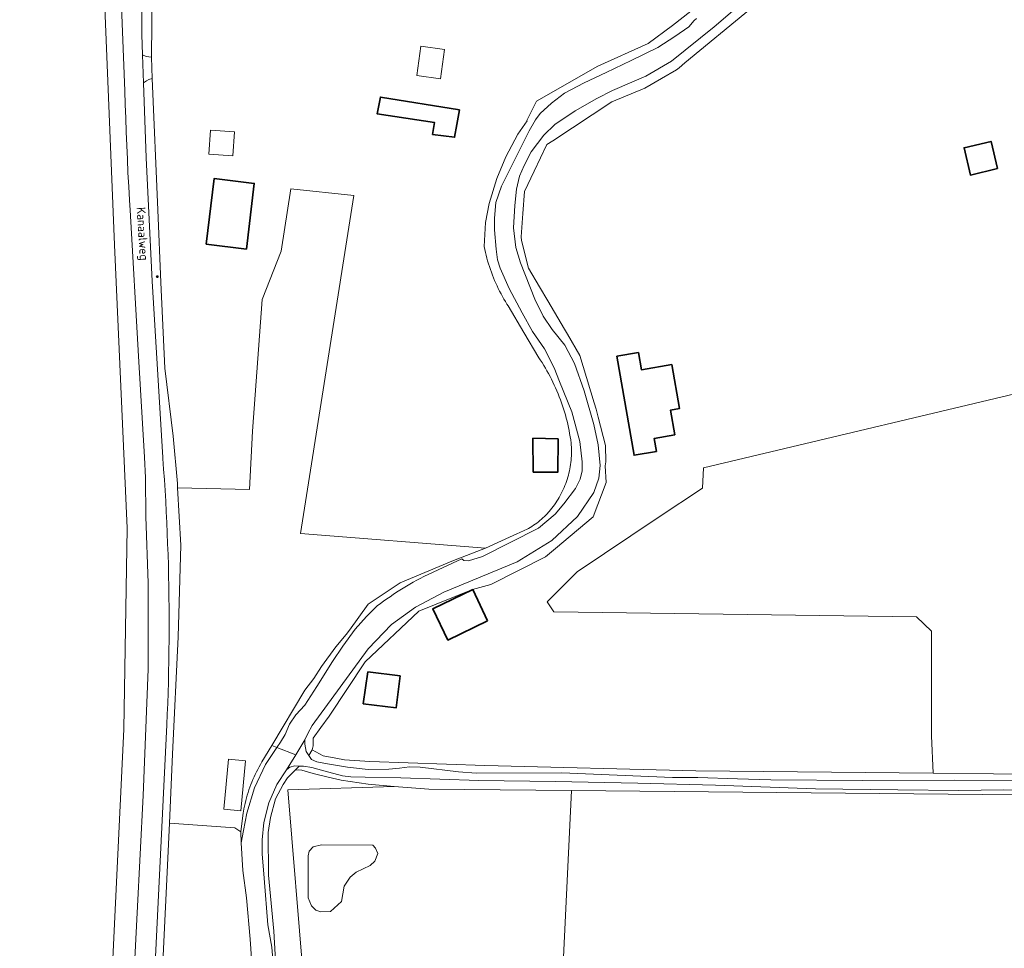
# Model space of a CAD drawing. Header units: metres. Extents: x 152610 to 160096, y 456114 to 462495.
# Tile 916 of 938: x 159071 to 159223, y 460298 to 460441. Entities that reach past the tile are written whole.
import ezdxf
from ezdxf.enums import TextEntityAlignment as Align

# ---------------------------------------------------------------- set-up
doc = ezdxf.new("R2010")
doc.units = ezdxf.units.M
doc.header["$LTSCALE"] = 0.5
doc.layers.get('0').update_dxf_attribs({"linetype": 'CONTINUOUS'})
for name, color, linetype, lineweight in [('B-PV-GK-BESCHOEIING-G', 251, 'GK-BESCHOEIING-SO', 18), ('B-PV-GR-BOUWLAND-GV', 251, 'CONTINUOUS', 13), ('B-PV-GR-GRAS-GV', 251, 'CONTINUOUS', 13), ('B-PV-GR-GROENVOORZIENING-GV', 251, 'CONTINUOUS', 18), ('B-PV-IE-MEUBILAIR-S', 251, 'CONTINUOUS', 25), ('B-PV-OG-BEBOUWING-GV', 6, 'CONTINUOUS', 35), ('B-PV-OG-BEBOUWING_OVERBOUWING-GV', 251, 'CONTINUOUS', 18), ('B-PV-OG-BEBOUWING_SCHUUR-GV', 251, 'CONTINUOUS', 18), ('B-PV-OG-TERREIN_BEGROEID-GV', 251, 'CONTINUOUS', 18), ('B-PV-OG-TERREIN_OEVER-GV', 251, 'CONTINUOUS', 18), ('B-PV-OG-TOPOGRAFIE-T18', 1, 'CONTINUOUS', 18), ('B-PV-OG-WATER_MEER-GV', 251, 'CONTINUOUS', 18), ('B-PV-OG-WATER_SLOOT-GV', 251, 'CONTINUOUS', 18), ('B-PV-OG-WEG-GV', 251, 'CONTINUOUS', 18), ('B-PV-VH-GESLOTENVERHARDING_ASFALT-GV', 251, 'CONTINUOUS', 18), ('B-PV-VH-OPENVERHARDING_BETONSTRAATSTEEN-GV', 251, 'CONTINUOUS', 18)]:
    doc.layers.add(name, color=color, linetype=linetype, lineweight=lineweight)
doc.styles.add('NLCS-ISO-M750-T18', font='NLCS-ISO.ttf', dxfattribs={"height": 1.35})
doc.linetypes.add('GK-BESCHOEIING-SO', pattern='A,18,-3,[1,NLCS.SHX,S=0.6,R=0,X=0,Y=0],-3', length=24)

# ---------------------------------------------------------------- blocks, each defined once
blk = doc.blocks.new('SIE-MEUBILAIR_PAAL_LICHTMAST-SO')
for points in [[(-0.62, 0), (-1, 0)], [(-0.71, 0.71), (-0.44, 0.44)], [(0, 1), (0, 0.62)], [(0.44, 0.44), (0.71, 0.71)], [(1, 0), (0.62, 0)], [(-0.71, -0.71), (-0.44, -0.44)], [(0, -0.62), (0, -1)], [(0.44, -0.44), (0.71, -0.71)]]:
    blk.add_lwpolyline(points)
blk.add_circle((0, 0), 0.5)

msp = doc.modelspace()

# ---------------------------------------------------------------- linework, layer by layer
at = {"layer": 'B-PV-GK-BESCHOEIING-G', "flags": 128}
for points in [[(159071.405, 460000), (159072.765, 460027.886), (159074.554, 460065.078), (159075.912, 460095.401), (159078.157, 460141.555), (159080.854, 460196.661), (159083.719, 460252.522), (159085.998, 460300.346), (159087.504, 460331.468), (159088.007, 460362.514), (159086.043, 460406.281), (159084.19, 460451.833), (159085.001, 460489.846), (159085.64, 460500)], [(159116.541, 460332.029), (159125.209, 460343.863), (159128.785, 460347.608), (159132.507, 460350.311), (159136.868, 460352.637), (159148.19, 460357.287), (159153.556, 460360.577), (159157.502, 460364.286), (159160.024, 460367.997)], [(159139.671, 460357.753), (159133.764, 460355.037)], [(159133.764, 460355.037), (159133.226, 460354.757), (159132.692, 460354.47), (159132.162, 460354.175), (159131.636, 460353.874), (159131.114, 460353.566), (159130.596, 460353.251), (159130.082, 460352.929), (159129.573, 460352.601), (159129.068, 460352.265), (159128.567, 460351.924), (159128.071, 460351.575), (159127.579, 460351.22), (159127.093, 460350.859), (159126.611, 460350.491)], [(159109.669, 460265.095), (159109.301, 460267.177), (159108.813, 460275.113), (159108.414, 460278.734), (159107.659, 460286.485), (159107.34, 460293.817), (159106.967, 460299.015), (159106.395, 460305.414), (159105.844, 460309.62), (159105.608, 460313.917)]]:
    msp.add_lwpolyline(points, dxfattribs=at)
at = {"layer": 'B-PV-GR-BOUWLAND-GV', "flags": 128}
for points in [[(159156.609, 460321.976), (159134.539, 460322.192), (159129.221, 460322.618), (159112.821, 460322.106), (159115.202, 460292.869), (159155.022, 460289.827)], [(159117.101, 460303.531), (159116.465, 460304.166), (159115.915, 460305.438), (159115.957, 460311.92), (159116.084, 460312.64), (159116.72, 460313.276), (159117.99, 460313.615), (159125.909, 460313.573), (159126.332, 460313.106), (159126.713, 460312.259), (159126.205, 460311.073), (159125.528, 460310.437), (159123.326, 460309.378), (159122.394, 460308.615), (159121.505, 460307.217), (159121.081, 460304.844), (159119.387, 460303.319), (159117.905, 460303.276)]]:
    msp.add_lwpolyline(points, close=True, dxfattribs=at)
at = {"layer": 'B-PV-GR-GRAS-GV', "flags": 128}
for points in [[(159212.405, 460324.645), (159221.703, 460324.546), (159234.728, 460324.417), (159248.582, 460324.329), (159271.218, 460323.614), (159285.21, 460323.42), (159295.106, 460323.085), (159295.15, 460323.11), (159295.283, 460323.284), (159295.369, 460323.578), (159295.392, 460323.61), (159293.579, 460329.764), (159273.567, 460396.538), (159232.382, 460385.024), (159176.934, 460371.85), (159176.825, 460368.665), (159169.948, 460364.177), (159157.462, 460355.744), (159152.829, 460351.147), (159153.842, 460349.591), (159209.815, 460348.831), (159212.15, 460346.605), (159212.15, 460330.445)], [(159099.012, 460268.123), (159104.117, 460270.821), (159103.798, 460276.692), (159100.976, 460276.539), (159100.811, 460279.583), (159108.292, 460279.989), (159107.659, 460286.485), (159107.34, 460293.817), (159106.967, 460299.015), (159106.395, 460305.414), (159105.844, 460309.62), (159105.608, 460313.917), (159105.558, 460315.597), (159104.617, 460316.246), (159094.507, 460316.961), (159092.058, 460265.17), (159093.237, 460265.114), (159098.875, 460264.912)]]:
    msp.add_lwpolyline(points, close=True, dxfattribs=at)
at = {"layer": 'B-PV-GR-GROENVOORZIENING-GV', "flags": 128}
msp.add_lwpolyline([(159143.328, 460359.434), (159114.775, 460361.7), (159122.971, 460413.86), (159113.262, 460414.897), (159111.754, 460405.282), (159108.832, 460397.836), (159107.324, 460377.476), (159106.889, 460368.479), (159095.789, 460368.74), (159096.273, 460359.903), (159095.871, 460345.748), (159095.01, 460327.61), (159094.507, 460316.961), (159104.617, 460316.246), (159105.558, 460315.597), (159105.898, 460318.53), (159105.935, 460318.74), (159106.016, 460319.165), (159106.105, 460319.587), (159106.201, 460320.008), (159106.306, 460320.427), (159106.418, 460320.845), (159106.538, 460321.26), (159106.665, 460321.672), (159106.8, 460322.083), (159106.943, 460322.49), (159107.093, 460322.896), (159107.251, 460323.298), (159107.416, 460323.697), (159107.588, 460324.093), (159107.768, 460324.486), (159107.955, 460324.875), (159108.149, 460325.261), (159108.35, 460325.643), (159108.559, 460326.021), (159108.774, 460326.396), (159110.306, 460328.951), (159115.436, 460337.507), (159116.81, 460339.265), (159118.004, 460341.151), (159120.192, 460344.18), (159121.82, 460346.083), (159122.304, 460346.751), (159125.221, 460350.774), (159130.139, 460354.065), (159138.384, 460357.537)], close=True, dxfattribs=at)
at = {"layer": 'B-PV-OG-BEBOUWING-GV', "flags": 128}
for points in [[(159139.297, 460427.116), (159127.088, 460429.086), (159126.599, 460426.487), (159135.452, 460425.137), (159135.145, 460423.323), (159138.524, 460422.879), (159138.88, 460424.83)], [(159222.348, 460418.049), (159221.358, 460422.245), (159217.174, 460421.253), (159218.151, 460417.045)], [(159100.196, 460406.343), (159106.398, 460405.599), (159107.615, 460415.741), (159101.413, 460416.485)], [(159172.543, 460376.906), (159171.879, 460380.746), (159173.236, 460380.981), (159172.061, 460387.772), (159167.365, 460386.96), (159166.905, 460389.62), (159163.59, 460389.046), (159166.234, 460373.761), (159169.704, 460374.361), (159169.359, 460376.355)], [(159154.5, 460376.31), (159150.638, 460376.396), (159150.669, 460371.167), (159154.484, 460371.17)], [(159143.636, 460348.218), (159141.328, 460353.031), (159135.154, 460350.065), (159137.498, 460345.225)], [(159125.12, 460340.306), (159124.449, 460335.4), (159129.518, 460334.75), (159130.116, 460339.696)]]:
    msp.add_lwpolyline(points, close=True, dxfattribs=at)
at = {"layer": 'B-PV-OG-BEBOUWING_OVERBOUWING-GV', "flags": 128}
msp.add_lwpolyline([(159136.999, 460436.453), (159133.331, 460436.957), (159132.708, 460432.427), (159136.377, 460431.923)], close=True, dxfattribs=at)
at = {"layer": 'B-PV-OG-BEBOUWING_SCHUUR-GV', "flags": 128}
for points in [[(159104.549, 460423.725), (159100.84, 460423.986), (159100.579, 460420.282), (159104.289, 460420.021)], [(159106.286, 460326.574), (159103.656, 460326.831), (159102.902, 460319.13), (159105.533, 460318.872)]]:
    msp.add_lwpolyline(points, close=True, dxfattribs=at)
at = {"layer": 'B-PV-OG-TERREIN_BEGROEID-GV', "flags": 128}
for points in [[(159084.19, 460451.833), (159086.043, 460406.281), (159088.007, 460362.514), (159087.504, 460331.468), (159085.998, 460300.346), (159083.719, 460252.522), (159080.854, 460196.661), (159078.157, 460141.555)], [(159088.721, 460286.863), (159089.543, 460303.113), (159090.45, 460321.206), (159091.224, 460340.741), (159091.222, 460354.023), (159090.886, 460364.3), (159090.816, 460370.291), (159090.657, 460373.488), (159089.726, 460389.059), (159088.436, 460411.63), (159088.348, 460413.149), (159088.231, 460415.262), (159088.123, 460417.376), (159088.023, 460419.49), (159087.931, 460421.604), (159087.847, 460423.719), (159087.771, 460425.834), (159087.703, 460427.949), (159087.642, 460430.065), (159087.127, 460443.048)], [(159092.058, 460265.17), (159094.507, 460316.961), (159095.01, 460327.61), (159095.871, 460345.748), (159096.273, 460359.903), (159095.789, 460368.74), (159095.754, 460369.383), (159095.105, 460376.729), (159093.83, 460387.236), (159093.177, 460400.427), (159092.719, 460411.655), (159091.838, 460431.958), (159091.328, 460431.796), (159090.988, 460431.585), (159090.525, 460431.271), (159090.911, 460419.688), (159091.857, 460400.66), (159093.496, 460373.398), (159093.508, 460373.242), (159093.628, 460371.6), (159093.74, 460369.958), (159093.844, 460368.315), (159093.94, 460366.672), (159094.029, 460365.028), (159094.109, 460363.384), (159094.181, 460361.74), (159094.245, 460360.095), (159094.301, 460358.45), (159094.35, 460356.804), (159094.39, 460355.159), (159094.422, 460353.513), (159094.446, 460351.867), (159094.462, 460350.221), (159094.471, 460348.575), (159094.471, 460346.929), (159094.463, 460345.283), (159094.447, 460343.637), (159094.424, 460341.991), (159094.392, 460340.345), (159094.352, 460338.7), (159094.304, 460337.054), (159094.249, 460335.409), (159094.185, 460333.764), (159094.113, 460332.12), (159090.147, 460251.026)]]:
    msp.add_lwpolyline(points, dxfattribs=at)
at = {"layer": 'B-PV-OG-TERREIN_OEVER-GV', "flags": 128}
for points in [[(159179.037, 460445.567), (159172.159, 460440.144), (159168.44, 460437.354), (159160.656, 460433.846), (159151.198, 460428.426), (159149.673, 460425.442), (159149.744, 460425.431), (159148.275, 460423.341), (159146.433, 460419.869), (159145.044, 460416.515), (159143.866, 460412.665), (159143.303, 460409.734), (159143.105, 460406.001), (159143.197, 460405.552), (159143.296, 460405.105), (159143.404, 460404.659), (159143.519, 460404.216), (159143.641, 460403.774), (159143.772, 460403.335), (159143.91, 460402.898), (159144.056, 460402.463), (159144.209, 460402.031), (159144.37, 460401.602), (159144.538, 460401.176), (159144.714, 460400.753), (159144.897, 460400.332), (159145.088, 460399.916), (159145.285, 460399.502), (159145.49, 460399.092), (159145.702, 460398.686), (159145.921, 460398.283), (159146.147, 460397.885), (159146.38, 460397.49), (159146.62, 460397.099), (159146.792, 460396.828), (159149.215, 460392.724), (159151.54, 460388.823), (159151.767, 460388.482), (159152.035, 460388.068), (159152.296, 460387.65), (159152.55, 460387.227), (159152.797, 460386.801), (159153.038, 460386.37), (159153.271, 460385.935), (159153.497, 460385.497), (159153.716, 460385.056), (159153.928, 460384.61), (159154.133, 460384.161), (159154.33, 460383.71), (159154.52, 460383.255), (159154.703, 460382.796), (159154.878, 460382.335), (159155.045, 460381.872), (159155.205, 460381.405), (159155.358, 460380.936), (159155.503, 460380.465), (159155.64, 460379.991), (159155.769, 460379.515), (159155.891, 460379.038), (159156.005, 460378.558), (159156.111, 460378.076), (159156.209, 460377.593), (159156.3, 460377.108), (159156.383, 460376.622), (159156.457, 460376.135), (159156.524, 460375.646), (159156.547, 460375.362), (159156.567, 460375.026), (159156.578, 460374.689), (159156.582, 460374.352), (159156.578, 460374.014), (159156.566, 460373.677), (159156.546, 460373.341), (159156.517, 460373.005), (159156.481, 460372.669), (159156.437, 460372.335), (159156.385, 460372.002), (159156.325, 460371.67), (159156.258, 460371.339), (159156.182, 460371.011), (159156.099, 460370.684), (159156.008, 460370.359), (159155.909, 460370.037), (159155.803, 460369.717), (159155.689, 460369.4), (159155.567, 460369.085), (159155.438, 460368.773), (159155.302, 460368.465), (159155.159, 460368.159), (159155.008, 460367.858), (159154.85, 460367.56), (159154.685, 460367.266), (159154.514, 460366.975), (159154.335, 460366.689), (159154.15, 460366.407), (159153.958, 460366.13), (159153.759, 460365.858), (159153.554, 460365.59), (159153.343, 460365.327), (159153.126, 460365.069), (159153.042, 460364.973), (159152.833, 460364.744), (159152.619, 460364.521), (159152.399, 460364.303), (159152.174, 460364.091), (159151.943, 460363.885), (159151.707, 460363.685), (159151.466, 460363.492), (159151.22, 460363.304), (159150.969, 460363.123), (159150.713, 460362.948), (159150.453, 460362.781), (159150.189, 460362.62), (159149.921, 460362.465), (159149.649, 460362.318), (159149.373, 460362.178), (159149.093, 460362.045), (159148.811, 460361.919), (159148.525, 460361.801), (159148.236, 460361.69), (159143.328, 460359.434), (159138.384, 460357.537), (159130.139, 460354.065), (159125.221, 460350.774), (159122.304, 460346.751), (159121.82, 460346.083), (159120.192, 460344.18), (159118.004, 460341.151), (159116.81, 460339.265), (159115.436, 460337.507), (159110.306, 460328.951), (159111.111, 460328.636), (159111.654, 460329.442), (159112.387, 460330.661), (159113.044, 460332.225), (159114.018, 460333.655), (159115.396, 460335.191), (159117.282, 460338.05), (159119.707, 460341.918), (159121.294, 460344.281), (159123.166, 460346.915), (159124.964, 460348.872), (159126.372, 460350.304), (159126.611, 460350.491), (159127.093, 460350.859), (159127.579, 460351.22), (159128.071, 460351.575), (159128.567, 460351.924), (159129.068, 460352.265), (159129.573, 460352.601), (159130.082, 460352.929), (159130.596, 460353.251), (159131.114, 460353.566), (159131.636, 460353.874), (159132.162, 460354.175), (159132.692, 460354.47), (159133.226, 460354.757), (159133.764, 460355.037), (159139.671, 460357.753), (159139.969, 460357.504), (159140.675, 460357.46), (159142.837, 460358.142), (159151.496, 460362.505), (159154.075, 460364.645), (159155.409, 460366.271), (159157.176, 460368.65), (159157.939, 460370.079), (159158.236, 460371.357), (159158.233, 460372.739), (159157.894, 460375.909), (159156.651, 460380.489), (159154.716, 460385.142), (159153.915, 460387.243), (159152.39, 460390.215), (159150.565, 460392.885), (159148.951, 460395.751), (159146.958, 460399.532), (159145.568, 460402.669), (159145.174, 460403.946), (159144.945, 460405.598), (159144.712, 460408.587), (159144.678, 460410.36), (159144.927, 460412.81), (159145.763, 460415.337), (159150.054, 460423.882), (159151.042, 460425.567), (159151.76, 460426.53), (159153.5, 460428.127), (159155.509, 460429.695), (159158.536, 460431.257), (159161.93, 460432.854), (159165.79, 460434.723), (159169.887, 460436.732), (159172.542, 460438.436), (159174.702, 460439.944), (159175.526, 460440.908), (159175.886, 460441.239)], [(159183.902, 460444.534), (159178.624, 460439.909), (159172.025, 460434.633), (159168.049, 460432.31), (159165.918, 460431.403), (159162.901, 460430.104), (159160.5, 460428.865), (159157.169, 460426.979), (159154.034, 460424.868), (159152.31, 460423.196), (159150.363, 460420.622), (159149.286, 460418.516), (159148.569, 460416.891), (159148.078, 460414.846), (159147.859, 460412.321), (159147.611, 460408.88), (159147.979, 460405.846), (159148.707, 460403.488), (159150.929, 460397.859), (159152.228, 460395.233), (159153.6, 460393.163), (159155.529, 460390.778), (159157.054, 460387.912), (159158.552, 460383.709), (159160.007, 460378.498), (159160.721, 460375.375), (159160.83, 460373.767), (159161.014, 460372.19), (159160.793, 460370.221), (159160.024, 460367.997), (159157.502, 460364.286), (159153.556, 460360.577), (159148.19, 460357.287), (159136.868, 460352.637), (159132.507, 460350.311), (159128.785, 460347.608), (159125.209, 460343.863), (159116.541, 460332.029), (159115.873, 460330.819), (159115.424, 460329.812), (159115.411, 460329.135), (159115.609, 460328.024), (159116.024, 460327.409), (159116.567, 460328.258), (159116.708, 460328.899), (159116.726, 460330.096), (159117.884, 460331.746), (159119.157, 460333.455), (159124.754, 460341.877), (159133.038, 460349.714), (159141.316, 460353.058), (159144.157, 460353.787), (159152.568, 460358.068), (159154.113, 460359.366), (159159.907, 460364.234), (159161.914, 460369.552), (159161.791, 460372.114), (159161.892, 460372.733), (159161.841, 460375.258), (159160.723, 460379.659), (159160.415, 460380.874), (159160.068, 460381.842), (159158.371, 460387.497), (159157.866, 460389.18), (159155.941, 460392.453), (159155.486, 460393.227), (159152.919, 460397.591), (159151.641, 460399.763), (159149.935, 460402.663), (159148.84, 460406.935), (159148.819, 460407.507), (159149.085, 460411.101), (159149.335, 460414.484), (159150.831, 460417.621), (159152.801, 460421.755), (159153.701, 460422.348), (159156.746, 460424.355), (159162.787, 460428.339), (159167.899, 460430.456), (159170.461, 460431.936), (159172.804, 460433.29), (159173.189, 460433.607), (159174.102, 460434.359), (159184.21, 460442.685)], [(159234.728, 460324.417), (159221.703, 460324.546), (159212.405, 460324.645), (159175.766, 460325.035), (159143.198, 460325.843), (159125.467, 460326.476), (159121.529, 460326.752), (159120.207, 460326.974), (159118.237, 460327.36), (159116.567, 460328.258), (159116.024, 460327.409), (159116.438, 460326.794), (159117.281, 460326.42), (159118.604, 460326.168), (159121.986, 460325.605), (159125.217, 460325.223), (159128.387, 460325.275), (159130.04, 460325.43), (159131.587, 460325.629), (159133.21, 460325.588), (159139.162, 460324.851), (159141.852, 460324.692), (159155.074, 460324.71), (159172.16, 460324), (159176.082, 460323.995), (159182.213, 460323.814), (159187.352, 460323.661), (159201.521, 460323.561), (159215.63, 460323.58), (159227.11, 460323.473)], [(159111.189, 460290.359), (159110.634, 460300.245), (159109.812, 460308.938), (159109.765, 460315.529), (159110.13, 460317.834), (159110.915, 460320.7), (159112.071, 460322.927), (159112.77, 460323.96), (159113.639, 460324.844), (159113.929, 460325.125), (159114.548, 460325.775), (159113.887, 460325.796), (159113.121, 460325.599), (159112.596, 460325.192), (159111.084, 460322.934), (159109.859, 460320.106), (159109.07, 460317.069), (159108.821, 460314.379), (159108.841, 460312.201), (159109.121, 460308.43), (159109.724, 460301.249), (159110.304, 460297.824), (159110.474, 460295.887)], [(159234.957, 460322.005), (159223.267, 460322.081), (159216.386, 460321.989), (159206.949, 460322.117), (159194.237, 460322.266), (159178.79, 460322.814), (159166.843, 460323.146), (159154.056, 460323.385), (159142.275, 460323.521), (159130.239, 460323.973), (159124.724, 460324.034), (159122.545, 460324.089), (159121.238, 460324.266), (159118.351, 460325.026), (159116.487, 460325.532), (159115.209, 460325.754), (159114.548, 460325.775), (159113.929, 460325.125), (159114.39, 460325.187), (159114.951, 460325.148), (159116.685, 460324.641), (159119.02, 460324.066), (159121.035, 460323.6), (159125.214, 460322.989), (159129.221, 460322.618), (159134.539, 460322.192), (159156.609, 460321.976), (159230.59, 460321.25)]]:
    msp.add_lwpolyline(points, dxfattribs=at)
msp.add_lwpolyline([(159111.111, 460328.636), (159110.306, 460328.951), (159108.774, 460326.396), (159108.559, 460326.021), (159108.35, 460325.643), (159108.149, 460325.261), (159107.955, 460324.875), (159107.768, 460324.486), (159107.588, 460324.093), (159107.416, 460323.697), (159107.251, 460323.298), (159107.093, 460322.896), (159106.943, 460322.49), (159106.8, 460322.083), (159106.665, 460321.672), (159106.538, 460321.26), (159106.418, 460320.845), (159106.306, 460320.427), (159106.201, 460320.008), (159106.105, 460319.587), (159106.016, 460319.165), (159105.935, 460318.74), (159105.898, 460318.53), (159105.558, 460315.597), (159105.608, 460313.917), (159105.947, 460315.83), (159106.482, 460318.506), (159107.644, 460322.385), (159109.333, 460325.995)], close=True, dxfattribs=at)
at = {"layer": 'B-PV-OG-WATER_MEER-GV', "flags": 128}
msp.add_lwpolyline([(159117.101, 460303.531), (159117.905, 460303.276), (159119.387, 460303.319), (159121.081, 460304.844), (159121.505, 460307.217), (159122.394, 460308.615), (159123.326, 460309.378), (159125.528, 460310.437), (159126.205, 460311.073), (159126.713, 460312.259), (159126.332, 460313.106), (159125.909, 460313.573), (159117.99, 460313.615), (159116.72, 460313.276), (159116.084, 460312.64), (159115.957, 460311.92), (159115.915, 460305.438), (159116.465, 460304.166)], close=True, dxfattribs=at)
at = {"layer": 'B-PV-OG-WATER_SLOOT-GV', "flags": 128}
for points in [[(159078.157, 460141.555), (159080.854, 460196.661), (159083.719, 460252.522), (159085.998, 460300.346), (159087.504, 460331.468), (159088.007, 460362.514), (159086.043, 460406.281), (159084.19, 460451.833)], [(159175.886, 460441.239), (159175.526, 460440.908), (159174.702, 460439.944), (159172.542, 460438.436), (159169.887, 460436.732), (159165.79, 460434.723), (159161.93, 460432.854), (159158.536, 460431.257), (159155.509, 460429.695), (159153.5, 460428.127), (159151.76, 460426.53), (159151.042, 460425.567), (159150.054, 460423.882), (159145.763, 460415.337), (159144.927, 460412.81), (159144.678, 460410.36), (159144.712, 460408.587), (159144.945, 460405.598), (159145.174, 460403.946), (159145.568, 460402.669), (159146.958, 460399.532), (159148.951, 460395.751), (159150.565, 460392.885), (159152.39, 460390.215), (159153.915, 460387.243), (159154.716, 460385.142), (159156.651, 460380.489), (159157.894, 460375.909), (159158.233, 460372.739), (159158.236, 460371.357), (159157.939, 460370.079), (159157.176, 460368.65), (159155.409, 460366.271), (159154.075, 460364.645), (159151.496, 460362.505), (159142.837, 460358.142), (159140.675, 460357.46), (159139.969, 460357.504), (159139.671, 460357.753), (159133.764, 460355.037), (159133.226, 460354.757), (159132.692, 460354.47), (159132.162, 460354.175), (159131.636, 460353.874), (159131.114, 460353.566), (159130.596, 460353.251), (159130.082, 460352.929), (159129.573, 460352.601), (159129.068, 460352.265), (159128.567, 460351.924), (159128.071, 460351.575), (159127.579, 460351.22), (159127.093, 460350.859), (159126.611, 460350.491), (159126.372, 460350.304), (159124.964, 460348.872), (159123.166, 460346.915), (159121.294, 460344.281), (159119.707, 460341.918), (159117.282, 460338.05), (159115.396, 460335.191), (159114.018, 460333.655), (159113.044, 460332.225), (159112.387, 460330.661), (159111.654, 460329.442), (159111.111, 460328.636), (159114.01, 460327.502), (159115.424, 460329.812), (159115.873, 460330.819), (159116.541, 460332.029), (159125.209, 460343.863), (159128.785, 460347.608), (159132.507, 460350.311), (159136.868, 460352.637), (159148.19, 460357.287), (159153.556, 460360.577), (159157.502, 460364.286), (159160.024, 460367.997), (159160.793, 460370.221), (159161.014, 460372.19), (159160.83, 460373.767), (159160.721, 460375.375), (159160.007, 460378.498), (159158.552, 460383.709), (159157.054, 460387.912), (159155.529, 460390.778), (159153.6, 460393.163), (159152.228, 460395.233), (159150.929, 460397.859), (159148.707, 460403.488), (159147.979, 460405.846), (159147.611, 460408.88), (159147.859, 460412.321), (159148.078, 460414.846), (159148.569, 460416.891), (159149.286, 460418.516), (159150.363, 460420.622), (159152.31, 460423.196), (159154.034, 460424.868), (159157.169, 460426.979), (159160.5, 460428.865), (159162.901, 460430.104), (159165.918, 460431.403), (159168.049, 460432.31), (159172.025, 460434.633), (159178.624, 460439.909), (159183.902, 460444.534)], [(159227.11, 460323.473), (159215.63, 460323.58), (159201.521, 460323.561), (159187.352, 460323.661), (159182.213, 460323.814), (159176.082, 460323.995), (159172.16, 460324), (159155.074, 460324.71), (159141.852, 460324.692), (159139.162, 460324.851), (159133.21, 460325.588), (159131.587, 460325.629), (159130.04, 460325.43), (159128.387, 460325.275), (159125.217, 460325.223), (159121.986, 460325.605), (159118.604, 460326.168), (159117.281, 460326.42), (159116.438, 460326.794), (159116.024, 460327.409), (159115.609, 460328.024), (159115.411, 460329.135), (159115.424, 460329.812), (159114.01, 460327.502), (159112.596, 460325.192), (159113.121, 460325.599), (159113.887, 460325.796), (159114.548, 460325.775), (159115.209, 460325.754), (159116.487, 460325.532), (159118.351, 460325.026), (159121.238, 460324.266), (159122.545, 460324.089), (159124.724, 460324.034), (159130.239, 460323.973), (159142.275, 460323.521), (159154.056, 460323.385), (159166.843, 460323.146), (159178.79, 460322.814), (159194.237, 460322.266), (159206.949, 460322.117), (159216.386, 460321.989), (159223.267, 460322.081), (159234.957, 460322.005)], [(159110.474, 460295.887), (159110.304, 460297.824), (159109.724, 460301.249), (159109.121, 460308.43), (159108.841, 460312.201), (159108.821, 460314.379), (159109.07, 460317.069), (159109.859, 460320.106), (159111.084, 460322.934), (159112.596, 460325.192), (159114.01, 460327.502), (159111.111, 460328.636), (159109.333, 460325.995), (159107.644, 460322.385), (159106.482, 460318.506), (159105.947, 460315.83), (159105.608, 460313.917), (159105.844, 460309.62), (159106.395, 460305.414), (159106.967, 460299.015), (159107.34, 460293.817)]]:
    msp.add_lwpolyline(points, dxfattribs=at)
at = {"layer": 'B-PV-OG-WEG-GV', "flags": 128}
msp.add_lwpolyline([(159091.74, 460435.253), (159091.911, 460450.813), (159091.506, 460450.662), (159090.996, 460450.375), (159090.291, 460449.713), (159090.25, 460440.77), (159090.277, 460438.729), (159090.381, 460435.609), (159090.938, 460435.371)], close=True, dxfattribs=at)
at = {"layer": 'B-PV-VH-GESLOTENVERHARDING_ASFALT-GV', "flags": 128}
for points in [[(159090.147, 460251.026), (159094.113, 460332.12), (159094.185, 460333.764), (159094.249, 460335.409), (159094.304, 460337.054), (159094.352, 460338.7), (159094.392, 460340.345), (159094.424, 460341.991), (159094.447, 460343.637), (159094.463, 460345.283), (159094.471, 460346.929), (159094.471, 460348.575), (159094.462, 460350.221), (159094.446, 460351.867), (159094.422, 460353.513), (159094.39, 460355.159), (159094.35, 460356.804), (159094.301, 460358.45), (159094.245, 460360.095), (159094.181, 460361.74), (159094.109, 460363.384), (159094.029, 460365.028), (159093.94, 460366.672), (159093.844, 460368.315), (159093.74, 460369.958), (159093.628, 460371.6), (159093.508, 460373.242), (159093.496, 460373.398), (159091.857, 460400.66), (159090.911, 460419.688), (159090.525, 460431.271), (159090.381, 460435.609), (159090.277, 460438.729), (159090.25, 460440.77), (159090.291, 460449.713)], [(159087.127, 460443.048), (159087.642, 460430.065), (159087.703, 460427.949), (159087.771, 460425.834), (159087.847, 460423.719), (159087.931, 460421.604), (159088.023, 460419.49), (159088.123, 460417.376), (159088.231, 460415.262), (159088.348, 460413.149), (159088.436, 460411.63), (159089.726, 460389.059), (159090.657, 460373.488), (159090.816, 460370.291), (159090.886, 460364.3), (159091.222, 460354.023), (159091.224, 460340.741), (159090.45, 460321.206), (159089.543, 460303.113), (159088.721, 460286.863)]]:
    msp.add_lwpolyline(points, dxfattribs=at)
at = {"layer": 'B-PV-VH-OPENVERHARDING_BETONSTRAATSTEEN-GV', "flags": 128}
msp.add_lwpolyline([(159090.938, 460435.371), (159090.381, 460435.609), (159090.525, 460431.271), (159090.988, 460431.585), (159091.328, 460431.796), (159091.838, 460431.958), (159091.74, 460435.253)], close=True, dxfattribs=at)

# ---------------------------------------------------------------- block references
at = {"layer": 'B-PV-IE-MEUBILAIR-S', "xscale": 0.2, "yscale": 0.2, "zscale": 0.2}
msp.add_blockref('SIE-MEUBILAIR_PAAL_LICHTMAST-SO', (159092.646, 460401.353), dxfattribs=at)

# ---------------------------------------------------------------- texts
at = {"layer": 'B-PV-OG-TOPOGRAFIE-T18', "style": 'NLCS-ISO-M750-T18'}
msp.add_text('Kanaalweg', height=1.35, rotation=273.7, dxfattribs=at).set_placement((159090.179, 460407.953), align=Align.MIDDLE)

doc.saveas('drawing.dxf')
